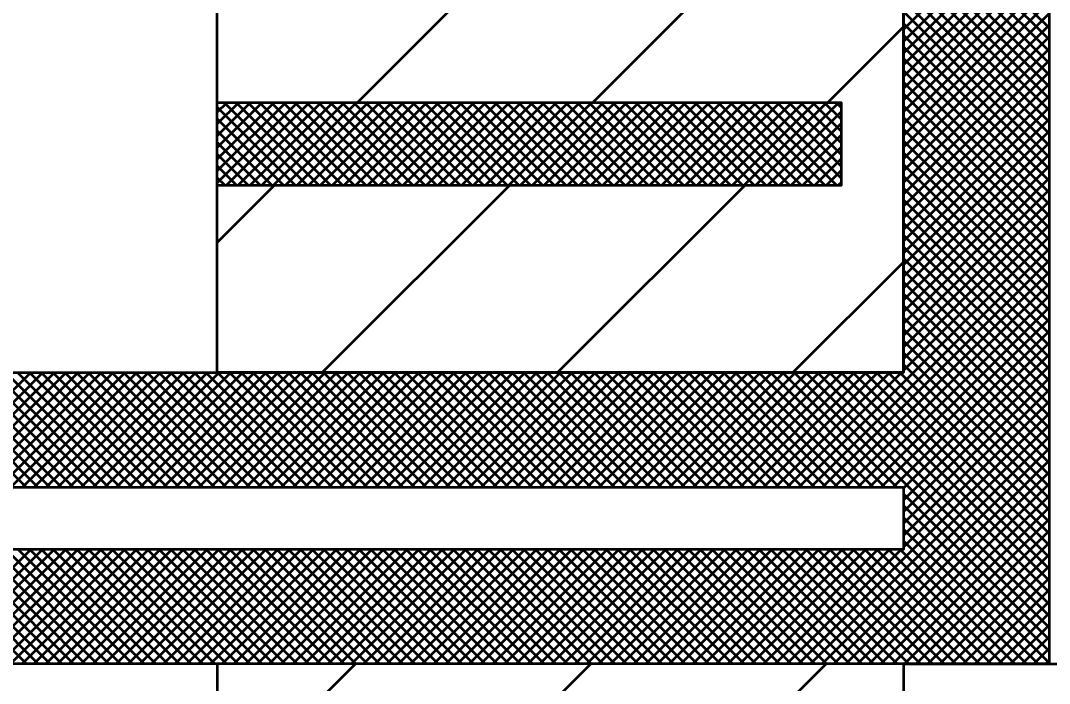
# Model space of a CAD drawing. Extents: x -32 to 824, y -6 to 538.
# Drawn here: x 604.55 to 619.39, y 486.97 to 496.53 of the extents above; entities that cross this region are included whole.
import ezdxf

# ---------------------------------------------------------------- set-up
doc = ezdxf.new("R2010")
doc.units = 0
doc.header["$LTSCALE"] = 1.1
doc.layers.add('1', color=7, linetype='Continuous', lineweight=53)

msp = doc.modelspace()

# ---------------------------------------------------------------- linework, layer by layer
at = {"layer": '1'}
for p, q in [((619.387, 496.088), (615.774, 499.701)), ((619.387, 496.258), (615.944, 499.701)), ((619.387, 496.427), (616.114, 499.701)), ((617.287, 496.401), (619.387, 498.501)), ((617.287, 496.231), (619.387, 498.331)), ((617.287, 496.062), (619.387, 498.162)), ((607.387, 495.351), (607.387, 498.051)), ((609.409, 495.351), (612.109, 498.051)), ((612.803, 495.351), (615.503, 498.051)), ((619.387, 495.918), (617.287, 498.018)), ((617.287, 495.892), (619.387, 497.992)), ((619.387, 495.749), (617.287, 497.849)), ((617.287, 495.722), (619.387, 497.822)), ((619.387, 495.579), (617.287, 497.679)), ((617.287, 495.553), (619.387, 497.653)), ((619.387, 495.409), (617.287, 497.509)), ((617.287, 495.383), (619.387, 497.483)), ((619.387, 495.24), (617.287, 497.34)), ((617.287, 495.213), (619.387, 497.313)), ((619.387, 495.07), (617.287, 497.17)), ((617.287, 495.043), (619.387, 497.143)), ((619.387, 494.9), (617.287, 497)), ((617.287, 494.874), (619.387, 496.974)), ((619.387, 494.73), (617.287, 496.83)), ((617.287, 494.704), (619.387, 496.804)), ((619.387, 494.561), (617.287, 496.661)), ((617.287, 494.534), (619.387, 496.634)), ((619.387, 494.391), (617.287, 496.491)), ((617.287, 494.365), (619.387, 496.465)), ((616.197, 495.351), (617.287, 496.441)), ((619.387, 494.221), (617.287, 496.321)), ((617.287, 494.195), (619.387, 496.295)), ((619.387, 494.052), (617.287, 496.151)), ((617.287, 494.025), (619.387, 496.125)), ((619.387, 493.882), (617.287, 495.982)), ((617.287, 493.855), (619.387, 495.955)), ((619.387, 493.712), (617.287, 495.812)), ((617.287, 493.686), (619.387, 495.786)), ((619.387, 493.542), (617.287, 495.642)), ((617.287, 493.516), (619.387, 495.616)), ((619.387, 493.373), (617.287, 495.473)), ((617.287, 493.346), (619.387, 495.446)), ((607.387, 495.21), (607.528, 495.351)), ((607.387, 495.04), (607.698, 495.351)), ((607.387, 494.87), (607.868, 495.351)), ((607.387, 494.701), (608.037, 495.351)), ((607.387, 494.531), (608.207, 495.351)), ((607.387, 494.361), (608.377, 495.351)), ((607.387, 494.192), (608.546, 495.351)), ((608.518, 494.151), (607.387, 495.282)), ((608.688, 494.151), (607.488, 495.351)), ((607.516, 494.151), (608.716, 495.351)), ((608.858, 494.151), (607.658, 495.351)), ((607.686, 494.151), (608.886, 495.351)), ((609.027, 494.151), (607.827, 495.351)), ((607.856, 494.151), (609.056, 495.351)), ((609.197, 494.151), (607.997, 495.351)), ((608.025, 494.151), (609.225, 495.351)), ((609.367, 494.151), (608.167, 495.351)), ((608.195, 494.151), (609.395, 495.351)), ((609.536, 494.151), (608.336, 495.351)), ((608.365, 494.151), (609.565, 495.351)), ((609.706, 494.151), (608.506, 495.351)), ((608.534, 494.151), (609.734, 495.351)), ((609.876, 494.151), (608.676, 495.351)), ((608.704, 494.151), (609.904, 495.351)), ((610.046, 494.151), (608.846, 495.351)), ((608.874, 494.151), (610.074, 495.351)), ((610.215, 494.151), (609.015, 495.351)), ((609.043, 494.151), (610.244, 495.351)), ((610.385, 494.151), (609.185, 495.351)), ((609.213, 494.151), (610.413, 495.351)), ((610.555, 494.151), (609.355, 495.351)), ((609.383, 494.151), (610.583, 495.351)), ((610.724, 494.151), (609.524, 495.351)), ((609.553, 494.151), (610.753, 495.351)), ((610.894, 494.151), (609.694, 495.351)), ((609.722, 494.151), (610.922, 495.351)), ((611.064, 494.151), (609.864, 495.351)), ((609.892, 494.151), (611.092, 495.351)), ((611.234, 494.151), (610.034, 495.351)), ((610.062, 494.151), (611.262, 495.351)), ((611.403, 494.151), (610.203, 495.351)), ((610.231, 494.151), (611.431, 495.351)), ((611.573, 494.151), (610.373, 495.351)), ((610.401, 494.151), (611.601, 495.351)), ((611.743, 494.151), (610.543, 495.351)), ((610.571, 494.151), (611.771, 495.351)), ((611.912, 494.151), (610.712, 495.351)), ((610.74, 494.151), (611.941, 495.351)), ((612.082, 494.151), (610.882, 495.351)), ((610.91, 494.151), (612.11, 495.351)), ((612.252, 494.151), (611.052, 495.351)), ((611.08, 494.151), (612.28, 495.351)), ((612.421, 494.151), (611.221, 495.351)), ((611.25, 494.151), (612.45, 495.351)), ((612.591, 494.151), (611.391, 495.351)), ((611.419, 494.151), (612.619, 495.351)), ((612.761, 494.151), (611.561, 495.351)), ((611.589, 494.151), (612.789, 495.351)), ((612.931, 494.151), (611.731, 495.351)), ((611.759, 494.151), (612.959, 495.351)), ((613.1, 494.151), (611.9, 495.351)), ((611.928, 494.151), (613.129, 495.351)), ((613.27, 494.151), (612.07, 495.351)), ((612.098, 494.151), (613.298, 495.351)), ((613.44, 494.151), (612.24, 495.351)), ((612.268, 494.151), (613.468, 495.351)), ((613.609, 494.151), (612.409, 495.351)), ((612.438, 494.151), (613.638, 495.351)), ((613.779, 494.151), (612.579, 495.351)), ((612.607, 494.151), (613.807, 495.351)), ((613.949, 494.151), (612.749, 495.351)), ((612.777, 494.151), (613.977, 495.351)), ((614.118, 494.151), (612.918, 495.351)), ((612.947, 494.151), (614.147, 495.351)), ((614.288, 494.151), (613.088, 495.351)), ((613.116, 494.151), (614.316, 495.351)), ((614.458, 494.151), (613.258, 495.351)), ((613.286, 494.151), (614.486, 495.351)), ((614.628, 494.151), (613.428, 495.351)), ((613.456, 494.151), (614.656, 495.351)), ((614.797, 494.151), (613.597, 495.351)), ((613.625, 494.151), (614.826, 495.351)), ((614.967, 494.151), (613.767, 495.351)), ((613.795, 494.151), (614.995, 495.351)), ((615.137, 494.151), (613.937, 495.351)), ((613.965, 494.151), (615.165, 495.351)), ((615.306, 494.151), (614.106, 495.351)), ((614.135, 494.151), (615.335, 495.351)), ((615.476, 494.151), (614.276, 495.351)), ((614.304, 494.151), (615.504, 495.351)), ((615.646, 494.151), (614.446, 495.351)), ((614.474, 494.151), (615.674, 495.351)), ((615.816, 494.151), (614.615, 495.351)), ((614.644, 494.151), (615.844, 495.351)), ((615.985, 494.151), (614.785, 495.351)), ((614.813, 494.151), (616.014, 495.351)), ((616.155, 494.151), (614.955, 495.351)), ((614.983, 494.151), (616.183, 495.351)), ((616.325, 494.151), (615.125, 495.351)), ((615.153, 494.151), (616.353, 495.351)), ((616.387, 494.258), (615.294, 495.351)), ((616.387, 494.428), (615.464, 495.351)), ((616.387, 494.597), (615.634, 495.351)), ((616.387, 494.767), (615.803, 495.351)), ((616.387, 494.937), (615.973, 495.351)), ((616.387, 495.107), (616.143, 495.351)), ((616.387, 495.276), (616.313, 495.351)), ((619.387, 493.203), (617.287, 495.303)), ((615.323, 494.151), (616.387, 495.215)), ((617.287, 493.177), (619.387, 495.277)), ((619.387, 493.033), (617.287, 495.133)), ((608.349, 494.151), (607.387, 495.112)), ((615.492, 494.151), (616.387, 495.046)), ((617.287, 493.007), (619.387, 495.107)), ((608.179, 494.151), (607.387, 494.942)), ((615.662, 494.151), (616.387, 494.876)), ((619.387, 492.864), (617.287, 494.964)), ((617.287, 492.837), (619.387, 494.937)), ((608.009, 494.151), (607.387, 494.773)), ((615.832, 494.151), (616.387, 494.706)), ((619.387, 492.694), (617.287, 494.794)), ((617.287, 492.668), (619.387, 494.768)), ((607.839, 494.151), (607.387, 494.603)), ((616.001, 494.151), (616.387, 494.537)), ((619.387, 492.524), (617.287, 494.624)), ((617.287, 492.498), (619.387, 494.598)), ((607.67, 494.151), (607.387, 494.433)), ((619.387, 492.355), (617.287, 494.454)), ((617.287, 492.328), (619.387, 494.428)), ((607.5, 494.151), (607.387, 494.264)), ((616.171, 494.151), (616.387, 494.367)), ((619.387, 492.185), (617.287, 494.285)), ((617.287, 492.158), (619.387, 494.258)), ((607.387, 491.451), (607.387, 494.151)), ((607.387, 493.329), (608.209, 494.151)), ((608.903, 491.451), (611.603, 494.151)), ((612.297, 491.451), (614.997, 494.151)), ((616.341, 494.151), (616.387, 494.197)), ((619.387, 492.015), (617.287, 494.115)), ((617.287, 491.989), (619.387, 494.089)), ((619.387, 491.845), (617.287, 493.945)), ((617.287, 491.819), (619.387, 493.919)), ((619.387, 491.676), (617.287, 493.776)), ((617.287, 491.649), (619.387, 493.749)), ((619.387, 491.506), (617.287, 493.606)), ((617.287, 491.48), (619.387, 493.579)), ((615.778, 489.801), (619.387, 493.41)), ((619.387, 491.336), (617.287, 493.436)), ((615.948, 489.801), (619.387, 493.24)), ((619.387, 491.167), (617.287, 493.267)), ((616.118, 489.801), (619.387, 493.07)), ((619.387, 490.997), (617.287, 493.097)), ((615.691, 491.451), (617.287, 493.047)), ((619.387, 490.827), (617.287, 492.927)), ((616.287, 489.801), (619.387, 492.901)), ((619.387, 490.657), (617.287, 492.757)), ((616.457, 489.801), (619.387, 492.731)), ((616.627, 489.801), (619.387, 492.561)), ((619.387, 490.488), (617.287, 492.588)), ((616.796, 489.801), (619.387, 492.392)), ((619.387, 490.318), (617.287, 492.418)), ((616.966, 489.801), (619.387, 492.222)), ((619.387, 490.148), (617.287, 492.248)), ((617.136, 489.801), (619.387, 492.052)), ((619.387, 489.979), (617.287, 492.079)), ((619.387, 489.809), (617.287, 491.909)), ((617.287, 489.783), (619.387, 491.883)), ((619.387, 489.639), (617.287, 491.739)), ((617.287, 489.613), (619.387, 491.713)), ((619.387, 489.47), (617.287, 491.57)), ((604.631, 489.801), (602.981, 491.451)), ((603.05, 489.801), (604.7, 491.451)), ((604.801, 489.801), (603.151, 491.451)), ((603.22, 489.801), (604.87, 491.451)), ((604.97, 489.801), (603.32, 491.451)), ((603.39, 489.801), (605.04, 491.451)), ((605.14, 489.801), (603.49, 491.451)), ((603.559, 489.801), (605.209, 491.451)), ((605.31, 489.801), (603.66, 491.451)), ((603.729, 489.801), (605.379, 491.451)), ((605.479, 489.801), (603.829, 491.451)), ((603.899, 489.801), (605.549, 491.451)), ((605.649, 489.801), (603.999, 491.451)), ((604.069, 489.801), (605.719, 491.451)), ((605.819, 489.801), (604.169, 491.451)), ((604.238, 489.801), (605.888, 491.451)), ((605.989, 489.801), (604.339, 491.451)), ((604.408, 489.801), (606.058, 491.451)), ((606.158, 489.801), (604.508, 491.451)), ((604.578, 489.801), (606.228, 491.451)), ((606.328, 489.801), (604.678, 491.451)), ((604.747, 489.801), (606.397, 491.451)), ((606.498, 489.801), (604.848, 491.451)), ((604.917, 489.801), (606.567, 491.451)), ((606.667, 489.801), (605.017, 491.451)), ((605.087, 489.801), (606.737, 491.451)), ((606.837, 489.801), (605.187, 491.451)), ((605.256, 489.801), (606.906, 491.451)), ((607.007, 489.801), (605.357, 491.451)), ((605.426, 489.801), (607.076, 491.451)), ((607.177, 489.801), (605.527, 491.451)), ((605.596, 489.801), (607.246, 491.451)), ((607.346, 489.801), (605.696, 491.451)), ((605.766, 489.801), (607.416, 491.451)), ((607.516, 489.801), (605.866, 491.451)), ((605.935, 489.801), (607.585, 491.451)), ((607.686, 489.801), (606.036, 491.451)), ((606.105, 489.801), (607.755, 491.451)), ((607.855, 489.801), (606.205, 491.451)), ((606.275, 489.801), (607.925, 491.451)), ((608.025, 489.801), (606.375, 491.451)), ((606.444, 489.801), (608.094, 491.451)), ((608.195, 489.801), (606.545, 491.451)), ((606.614, 489.801), (608.264, 491.451)), ((608.364, 489.801), (606.714, 491.451)), ((606.784, 489.801), (608.434, 491.451)), ((608.534, 489.801), (606.884, 491.451)), ((606.954, 489.801), (608.604, 491.451)), ((608.704, 489.801), (607.054, 491.451)), ((607.123, 489.801), (608.773, 491.451)), ((608.874, 489.801), (607.224, 491.451)), ((607.293, 489.801), (608.943, 491.451)), ((609.043, 489.801), (607.393, 491.451)), ((607.463, 489.801), (609.113, 491.451)), ((609.213, 489.801), (607.563, 491.451)), ((607.632, 489.801), (609.282, 491.451)), ((609.383, 489.801), (607.733, 491.451)), ((607.802, 489.801), (609.452, 491.451)), ((609.552, 489.801), (607.902, 491.451)), ((607.972, 489.801), (609.622, 491.451)), ((609.722, 489.801), (608.072, 491.451)), ((608.141, 489.801), (609.791, 491.451)), ((609.892, 489.801), (608.242, 491.451)), ((608.311, 489.801), (609.961, 491.451)), ((610.062, 489.801), (608.412, 491.451)), ((608.481, 489.801), (610.131, 491.451)), ((610.231, 489.801), (608.581, 491.451)), ((608.651, 489.801), (610.301, 491.451)), ((610.401, 489.801), (608.751, 491.451)), ((608.82, 489.801), (610.47, 491.451)), ((610.571, 489.801), (608.921, 491.451)), ((608.99, 489.801), (610.64, 491.451)), ((610.74, 489.801), (609.09, 491.451)), ((609.16, 489.801), (610.81, 491.451)), ((610.91, 489.801), (609.26, 491.451)), ((609.329, 489.801), (610.979, 491.451)), ((611.08, 489.801), (609.43, 491.451)), ((609.499, 489.801), (611.149, 491.451)), ((611.249, 489.801), (609.599, 491.451)), ((609.669, 489.801), (611.319, 491.451)), ((611.419, 489.801), (609.769, 491.451)), ((609.839, 489.801), (611.489, 491.451)), ((611.589, 489.801), (609.939, 491.451)), ((610.008, 489.801), (611.658, 491.451)), ((611.759, 489.801), (610.109, 491.451)), ((610.178, 489.801), (611.828, 491.451)), ((611.928, 489.801), (610.278, 491.451)), ((610.348, 489.801), (611.998, 491.451)), ((612.098, 489.801), (610.448, 491.451)), ((610.517, 489.801), (612.167, 491.451)), ((612.268, 489.801), (610.618, 491.451)), ((610.687, 489.801), (612.337, 491.451)), ((612.437, 489.801), (610.787, 491.451)), ((610.857, 489.801), (612.507, 491.451)), ((612.607, 489.801), (610.957, 491.451)), ((611.026, 489.801), (612.676, 491.451)), ((612.777, 489.801), (611.127, 491.451)), ((611.196, 489.801), (612.846, 491.451)), ((612.947, 489.801), (611.297, 491.451)), ((611.366, 489.801), (613.016, 491.451)), ((613.116, 489.801), (611.466, 491.451)), ((611.536, 489.801), (613.186, 491.451)), ((613.286, 489.801), (611.636, 491.451)), ((611.705, 489.801), (613.355, 491.451)), ((613.456, 489.801), (611.806, 491.451)), ((611.875, 489.801), (613.525, 491.451)), ((613.625, 489.801), (611.975, 491.451)), ((612.045, 489.801), (613.695, 491.451)), ((613.795, 489.801), (612.145, 491.451)), ((612.214, 489.801), (613.864, 491.451)), ((613.965, 489.801), (612.315, 491.451)), ((612.384, 489.801), (614.034, 491.451)), ((614.134, 489.801), (612.484, 491.451)), ((612.554, 489.801), (614.204, 491.451)), ((614.304, 489.801), (612.654, 491.451)), ((612.724, 489.801), (614.374, 491.451)), ((614.474, 489.801), (612.824, 491.451)), ((612.893, 489.801), (614.543, 491.451)), ((614.644, 489.801), (612.994, 491.451)), ((613.063, 489.801), (614.713, 491.451)), ((614.813, 489.801), (613.163, 491.451)), ((613.233, 489.801), (614.883, 491.451)), ((614.983, 489.801), (613.333, 491.451)), ((613.402, 489.801), (615.052, 491.451)), ((615.153, 489.801), (613.503, 491.451)), ((613.572, 489.801), (615.222, 491.451)), ((615.322, 489.801), (613.672, 491.451)), ((613.742, 489.801), (615.392, 491.451)), ((615.492, 489.801), (613.842, 491.451)), ((613.911, 489.801), (615.561, 491.451)), ((615.662, 489.801), (614.012, 491.451)), ((614.081, 489.801), (615.731, 491.451)), ((615.832, 489.801), (614.182, 491.451)), ((614.251, 489.801), (615.901, 491.451)), ((616.001, 489.801), (614.351, 491.451)), ((614.421, 489.801), (616.071, 491.451)), ((616.171, 489.801), (614.521, 491.451)), ((614.59, 489.801), (616.24, 491.451)), ((616.341, 489.801), (614.691, 491.451)), ((614.76, 489.801), (616.41, 491.451)), ((616.51, 489.801), (614.86, 491.451)), ((614.93, 489.801), (616.58, 491.451)), ((616.68, 489.801), (615.03, 491.451)), ((615.099, 489.801), (616.749, 491.451)), ((616.85, 489.801), (615.2, 491.451)), ((615.269, 489.801), (616.919, 491.451)), ((617.019, 489.801), (615.369, 491.451)), ((615.439, 489.801), (617.089, 491.451)), ((617.189, 489.801), (615.539, 491.451)), ((615.609, 489.801), (617.259, 491.451)), ((619.387, 487.772), (615.709, 491.451)), ((619.387, 487.942), (615.879, 491.451)), ((619.387, 488.112), (616.048, 491.451)), ((619.387, 488.282), (616.218, 491.451)), ((619.387, 488.451), (616.388, 491.451)), ((619.387, 488.621), (616.557, 491.451)), ((619.387, 488.791), (616.727, 491.451)), ((619.387, 488.96), (616.897, 491.451)), ((619.387, 489.13), (617.067, 491.451)), ((619.387, 489.3), (617.236, 491.451)), ((617.287, 489.443), (619.387, 491.543)), ((617.287, 489.273), (619.387, 491.373)), ((617.287, 489.104), (619.387, 491.204)), ((617.287, 488.934), (619.387, 491.034)), ((615.774, 487.251), (619.387, 490.864)), ((615.944, 487.251), (619.387, 490.695)), ((616.113, 487.251), (619.387, 490.525)), ((616.283, 487.251), (619.387, 490.355)), ((616.453, 487.251), (619.387, 490.185)), ((616.622, 487.251), (619.387, 490.016)), ((616.792, 487.251), (619.387, 489.846)), ((616.962, 487.251), (619.387, 489.676)), ((619.387, 487.603), (617.287, 489.703)), ((617.131, 487.251), (619.387, 489.507)), ((619.387, 487.433), (617.287, 489.533)), ((619.387, 487.263), (617.287, 489.363)), ((619.23, 487.251), (617.287, 489.194)), ((617.301, 487.251), (619.387, 489.337)), ((617.471, 487.251), (619.387, 489.167)), ((604.635, 487.251), (602.985, 488.901)), ((603.046, 487.251), (604.696, 488.901)), ((604.805, 487.251), (603.155, 488.901)), ((603.216, 487.251), (604.866, 488.901)), ((604.975, 487.251), (603.325, 488.901)), ((603.385, 487.251), (605.035, 488.901)), ((605.144, 487.251), (603.494, 488.901)), ((603.555, 487.251), (605.205, 488.901)), ((605.314, 487.251), (603.664, 488.901)), ((603.725, 487.251), (605.375, 488.901)), ((605.484, 487.251), (603.834, 488.901)), ((603.894, 487.251), (605.544, 488.901)), ((605.654, 487.251), (604.004, 488.901)), ((604.064, 487.251), (605.714, 488.901)), ((605.823, 487.251), (604.173, 488.901)), ((604.234, 487.251), (605.884, 488.901)), ((605.993, 487.251), (604.343, 488.901)), ((604.404, 487.251), (606.053, 488.901)), ((606.163, 487.251), (604.513, 488.901)), ((604.573, 487.251), (606.223, 488.901)), ((606.332, 487.251), (604.682, 488.901)), ((604.743, 487.251), (606.393, 488.901)), ((606.502, 487.251), (604.852, 488.901)), ((604.913, 487.251), (606.563, 488.901)), ((606.672, 487.251), (605.022, 488.901)), ((605.082, 487.251), (606.732, 488.901)), ((606.841, 487.251), (605.192, 488.901)), ((605.252, 487.251), (606.902, 488.901)), ((607.011, 487.251), (605.361, 488.901)), ((605.422, 487.251), (607.072, 488.901)), ((607.181, 487.251), (605.531, 488.901)), ((605.591, 487.251), (607.241, 488.901)), ((607.351, 487.251), (605.701, 488.901)), ((605.761, 487.251), (607.411, 488.901)), ((607.52, 487.251), (605.87, 488.901)), ((605.931, 487.251), (607.581, 488.901)), ((607.69, 487.251), (606.04, 488.901)), ((606.101, 487.251), (607.75, 488.901)), ((607.86, 487.251), (606.21, 488.901)), ((606.27, 487.251), (607.92, 488.901)), ((608.029, 487.251), (606.379, 488.901)), ((606.44, 487.251), (608.09, 488.901)), ((608.199, 487.251), (606.549, 488.901)), ((606.61, 487.251), (608.26, 488.901)), ((608.369, 487.251), (606.719, 488.901)), ((606.779, 487.251), (608.429, 488.901)), ((608.538, 487.251), (606.889, 488.901)), ((606.949, 487.251), (608.599, 488.901)), ((608.708, 487.251), (607.058, 488.901)), ((607.119, 487.251), (608.769, 488.901)), ((608.878, 487.251), (607.228, 488.901)), ((607.288, 487.251), (608.938, 488.901)), ((609.048, 487.251), (607.398, 488.901)), ((607.458, 487.251), (609.108, 488.901)), ((609.217, 487.251), (607.567, 488.901)), ((607.628, 487.251), (609.278, 488.901)), ((609.387, 487.251), (607.737, 488.901)), ((607.798, 487.251), (609.448, 488.901)), ((609.557, 487.251), (607.907, 488.901)), ((607.967, 487.251), (609.617, 488.901)), ((609.726, 487.251), (608.077, 488.901)), ((608.137, 487.251), (609.787, 488.901)), ((609.896, 487.251), (608.246, 488.901)), ((608.307, 487.251), (609.957, 488.901)), ((610.066, 487.251), (608.416, 488.901)), ((608.476, 487.251), (610.126, 488.901)), ((610.236, 487.251), (608.586, 488.901)), ((608.646, 487.251), (610.296, 488.901)), ((610.405, 487.251), (608.755, 488.901)), ((608.816, 487.251), (610.466, 488.901)), ((610.575, 487.251), (608.925, 488.901)), ((608.986, 487.251), (610.635, 488.901)), ((610.745, 487.251), (609.095, 488.901)), ((609.155, 487.251), (610.805, 488.901)), ((610.914, 487.251), (609.264, 488.901)), ((609.325, 487.251), (610.975, 488.901)), ((611.084, 487.251), (609.434, 488.901)), ((609.495, 487.251), (611.145, 488.901)), ((611.254, 487.251), (609.604, 488.901)), ((609.664, 487.251), (611.314, 488.901)), ((611.423, 487.251), (609.774, 488.901)), ((609.834, 487.251), (611.484, 488.901)), ((611.593, 487.251), (609.943, 488.901)), ((610.004, 487.251), (611.654, 488.901)), ((611.763, 487.251), (610.113, 488.901)), ((610.173, 487.251), (611.824, 488.901)), ((611.933, 487.251), (610.283, 488.901)), ((610.343, 487.251), (611.993, 488.901)), ((612.102, 487.251), (610.452, 488.901)), ((610.513, 487.251), (612.163, 488.901)), ((612.272, 487.251), (610.622, 488.901)), ((610.683, 487.251), (612.333, 488.901)), ((612.442, 487.251), (610.792, 488.901)), ((610.852, 487.251), (612.502, 488.901)), ((612.611, 487.251), (610.962, 488.901)), ((611.022, 487.251), (612.672, 488.901)), ((612.781, 487.251), (611.131, 488.901)), ((611.192, 487.251), (612.842, 488.901)), ((612.951, 487.251), (611.301, 488.901)), ((611.361, 487.251), (613.011, 488.901)), ((613.121, 487.251), (611.471, 488.901)), ((611.531, 487.251), (613.181, 488.901)), ((613.29, 487.251), (611.64, 488.901)), ((611.701, 487.251), (613.351, 488.901)), ((613.46, 487.251), (611.81, 488.901)), ((611.87, 487.251), (613.521, 488.901)), ((613.63, 487.251), (611.98, 488.901)), ((612.04, 487.251), (613.69, 488.901)), ((613.799, 487.251), (612.149, 488.901)), ((612.21, 487.251), (613.86, 488.901)), ((613.969, 487.251), (612.319, 488.901)), ((612.38, 487.251), (614.03, 488.901)), ((614.139, 487.251), (612.489, 488.901)), ((612.549, 487.251), (614.199, 488.901)), ((614.308, 487.251), (612.659, 488.901)), ((612.719, 487.251), (614.369, 488.901)), ((614.478, 487.251), (612.828, 488.901)), ((612.889, 487.251), (614.539, 488.901)), ((614.648, 487.251), (612.998, 488.901)), ((613.058, 487.251), (614.709, 488.901)), ((614.818, 487.251), (613.168, 488.901)), ((613.228, 487.251), (614.878, 488.901)), ((614.987, 487.251), (613.337, 488.901)), ((613.398, 487.251), (615.048, 488.901)), ((615.157, 487.251), (613.507, 488.901)), ((613.568, 487.251), (615.218, 488.901)), ((615.327, 487.251), (613.677, 488.901)), ((613.737, 487.251), (615.387, 488.901)), ((615.497, 487.251), (613.846, 488.901)), ((613.907, 487.251), (615.557, 488.901)), ((615.666, 487.251), (614.016, 488.901)), ((614.077, 487.251), (615.727, 488.901)), ((615.836, 487.251), (614.186, 488.901)), ((614.246, 487.251), (615.896, 488.901)), ((616.006, 487.251), (614.356, 488.901)), ((614.416, 487.251), (616.066, 488.901)), ((616.175, 487.251), (614.525, 488.901)), ((614.586, 487.251), (616.236, 488.901)), ((616.345, 487.251), (614.695, 488.901)), ((614.755, 487.251), (616.406, 488.901)), ((616.515, 487.251), (614.865, 488.901)), ((614.925, 487.251), (616.575, 488.901)), ((616.684, 487.251), (615.034, 488.901)), ((615.095, 487.251), (616.745, 488.901)), ((616.854, 487.251), (615.204, 488.901)), ((615.265, 487.251), (616.915, 488.901)), ((617.024, 487.251), (615.374, 488.901)), ((615.434, 487.251), (617.084, 488.901)), ((617.194, 487.251), (615.543, 488.901)), ((615.604, 487.251), (617.254, 488.901)), ((617.363, 487.251), (615.713, 488.901)), ((617.533, 487.251), (615.883, 488.901)), ((617.703, 487.251), (616.053, 488.901)), ((617.872, 487.251), (616.222, 488.901)), ((618.042, 487.251), (616.392, 488.901)), ((618.212, 487.251), (616.562, 488.901)), ((618.382, 487.251), (616.731, 488.901)), ((618.551, 487.251), (616.901, 488.901)), ((618.721, 487.251), (617.071, 488.901)), ((618.891, 487.251), (617.241, 488.901)), ((619.06, 487.251), (617.287, 489.024)), ((617.64, 487.251), (619.387, 488.998)), ((617.81, 487.251), (619.387, 488.828)), ((617.98, 487.251), (619.387, 488.658)), ((618.15, 487.251), (619.387, 488.488)), ((618.319, 487.251), (619.387, 488.319)), ((618.489, 487.251), (619.387, 488.149)), ((618.659, 487.251), (619.387, 487.979)), ((618.829, 487.251), (619.387, 487.81)), ((618.998, 487.251), (619.387, 487.64)), ((619.168, 487.251), (619.387, 487.47)), ((619.338, 487.251), (619.387, 487.3)), ((607.387, 485.256), (609.382, 487.251)), ((610.377, 484.851), (612.777, 487.251)), ((613.771, 484.851), (616.171, 487.251)), ((617.287, 487.251), (617.287, 486.351)), ((617.287, 487.251), (622.987, 487.251))]:
    msp.add_line(p, q, dxfattribs=at)
for points in [[(619.387, 502.251), (619.387, 487.251), (607.387, 487.251), (594.487, 487.251), (594.487, 488.601), (594.487, 490.101), (594.487, 491.451), (607.387, 491.451), (617.287, 491.451), (617.287, 498.051), (607.387, 498.051), (594.487, 498.051), (594.487, 499.401)], [(607.387, 487.251), (607.387, 484.851), (621.787, 484.851), (622.387, 484.251), (628.387, 484.251)]]:
    msp.add_lwpolyline(points, dxfattribs=at)
for points in [[(607.387, 491.451), (617.287, 491.451), (617.287, 498.051), (607.387, 498.051), (617.287, 498.051), (617.287, 491.451)], [(607.387, 494.151), (607.387, 495.351), (616.387, 495.351), (616.387, 494.151)], [(607.387, 494.151), (607.387, 495.351), (616.387, 495.351), (616.387, 494.151)], [(595.087, 488.901), (595.087, 489.801), (617.287, 489.801), (617.287, 488.901)]]:
    msp.add_lwpolyline(points, close=True, dxfattribs=at)

doc.saveas('drawing.dxf')
